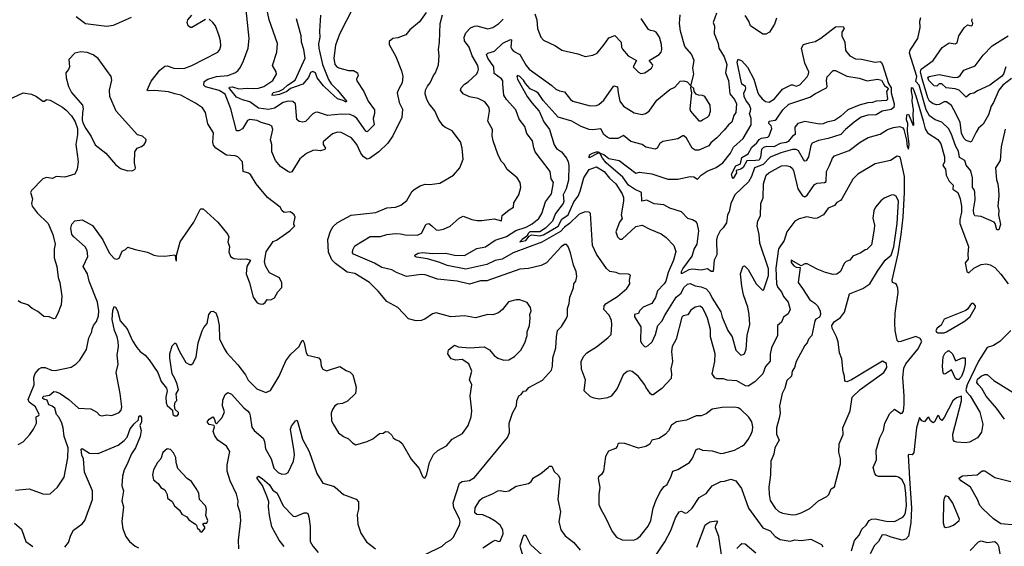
# Model space of a CAD drawing. Extents: x 1268547 to 1425625, y 515768 to 616754.
# Tile 391 of 507: x 1336078 to 1344063, y 598115 to 602387. Entities that reach past the tile are written whole.
import ezdxf

# ---------------------------------------------------------------- set-up
doc = ezdxf.new("R2010")
doc.units = 0

msp = doc.modelspace()

# ---------------------------------------------------------------- linework, layer by layer
at = {"layer": '0CON10XD'}
for points in [[(1339375, 602445.7), (1339319.4, 602370.6), (1339242.2, 602305), (1339210, 602265), (1339145, 602240.8), (1339105, 602233.3), (1339075, 602210), (1339073.3, 602185), (1339127.9, 602087.9), (1339175, 601972.5), (1339186.2, 601925), (1339180, 601875), (1339153.6, 601826.4), (1339140, 601795), (1339154.3, 601715), (1339182.4, 601662.4), (1339177.3, 601595), (1339103.1, 601445), (1339063.6, 601386.4), (1338990, 601315), (1338915, 601261.4), (1338895, 601254.3), (1338865, 601273.5), (1338843.2, 601305), (1338812.2, 601375), (1338767.9, 601427.9), (1338685, 601472.5), (1338655.9, 601474.1), (1338615, 601462.5), (1338538, 601395), (1338539.2, 601375), (1338556.7, 601345), (1338552.5, 601335), (1338516.9, 601323.1), (1338475, 601329.5), (1338455, 601325.6), (1338405, 601300.8), (1338350.6, 601259.4), (1338285, 601152.5), (1338271.2, 601148.8), (1338251.2, 601155), (1338192.5, 601195), (1338153.1, 601245), (1338122.8, 601315), (1338121.4, 601375), (1338112.5, 601412.5), (1338130, 601495), (1338122.1, 601522.1), (1338103.3, 601535), (1338035, 601553.6), (1338005, 601568.2), (1337945, 601578.1), (1337925, 601570), (1337885, 601502), (1337855, 601484.7), (1337836.5, 601486.5), (1337790.5, 601665), (1337745, 601783.9), (1337695, 601813.5), (1337585, 601842.6), (1337571.1, 601855), (1337573.6, 601886.4), (1337604.8, 601905.2), (1337674, 601926), (1337765.3, 601934.7), (1337824, 601956), (1337846.9, 601973.1), (1337868.9, 602001.1), (1337892.3, 602052.3), (1337930.8, 602155), (1337939.2, 602235), (1337905.5, 602545)], [(1338782.6, 602487.4), (1338671.3, 602268.7), (1338638.9, 602181.1), (1338624.7, 602075), (1338634.6, 602025), (1338652.7, 602002.7), (1338673, 601993), (1338745, 601974.6), (1338785, 601974.4), (1338817.8, 601955), (1338822.5, 601935), (1338810.5, 601905), (1338811.5, 601891.5), (1338870, 601805), (1338904.5, 601725), (1338954.6, 601654.6), (1338956.4, 601625), (1338944.7, 601585.3), (1338952.2, 601535), (1338895, 601478.1), (1338885, 601482.9), (1338813.9, 601583.9), (1338792.7, 601602.7), (1338758.5, 601618.5), (1338688.2, 601621.8), (1338575, 601609.7), (1338493.6, 601636.4), (1338475, 601634.5), (1338455, 601622.9), (1338395, 601562.5), (1338375, 601556.9), (1338345, 601561.4), (1338325, 601577.5), (1338313.8, 601703.8), (1338293, 601723), (1338255, 601725.4), (1338215, 601715.4), (1338145, 601670.3), (1338095, 601658.6), (1338015, 601668.9), (1337945, 601721.8), (1337885, 601736.2), (1337835, 601757.8), (1337782.5, 601825), (1337775.9, 601835), (1337779.5, 601840.5), (1337805, 601842.3), (1337855, 601826.7), (1337925, 601832.4), (1337972.1, 601827.9), (1338015, 601830.9), (1338056.7, 601845), (1338131.1, 601895), (1338161.1, 601945), (1338158.6, 601965), (1338127.1, 602015), (1338162.5, 602125), (1338168, 602195), (1338102.3, 602385), (1338081.1, 602475)], [(1336982, 602405), (1336835, 602340.9), (1336785, 602331.8), (1336612.4, 602352.4), (1336535, 602409.5)], [(1337585, 602390), (1337475, 602322.9), (1337462.5, 602322.5), (1337445, 602337.5), (1337436, 602365), (1337441.9, 602385), (1337474, 602425)], [(1338516.6, 602425), (1338508.8, 602295), (1338511.3, 602245), (1338501.2, 602191.2), (1338504.2, 602155), (1338532.4, 602025), (1338581.1, 601901.1), (1338605, 601865.5), (1338655, 601816.7), (1338727.5, 601725), (1338725, 601717.5), (1338702.5, 601732.5), (1338655, 601744.6), (1338595, 601799.2), (1338540.5, 601850.5), (1338490, 601915), (1338477.5, 601955), (1338455, 601968), (1338435, 601959.5), (1338421.2, 601918.8), (1338375, 601864.4), (1338275, 601828.8), (1338245, 601805.2), (1338185, 601780.9), (1338135, 601771), (1338123.3, 601775), (1338133.9, 601796.1), (1338182.1, 601807.9), (1338216, 601824), (1338249.5, 601855), (1338313, 601897), (1338393.2, 602075), (1338383.1, 602145), (1338362, 602205), (1338360.4, 602255), (1338322.8, 602395)], [(1342825, 598078.8), (1342848.9, 598161.1), (1342886.5, 598205), (1342906.9, 598255), (1342942.7, 598287.3), (1342966.1, 598323.9), (1342984.8, 598335.2), (1343015, 598338.9), (1343105, 598318.7), (1343172.7, 598317.3), (1343239.9, 598350.1), (1343253.9, 598366.1), (1343261.9, 598388.1), (1343268.8, 598445), (1343264.6, 598545), (1343255, 598608.6), (1343235, 598653.3), (1343205, 598674.4), (1343185, 598680.5), (1343041.5, 598681.5), (1343025, 598690), (1343013.1, 598705), (1342999.4, 598755), (1343025.6, 598815), (1343022.9, 598895), (1343029.2, 598910.8), (1343054.2, 598995), (1343084.2, 599055), (1343092.9, 599115), (1343135, 599193.3), (1343172, 599228), (1343225, 599192.5), (1343235, 599196), (1343245, 599211.2), (1343252.2, 599265), (1343251.8, 599335), (1343240, 599485), (1343248.9, 599561.1), (1343264.9, 599595.1), (1343361.7, 599715), (1343393.8, 599775), (1343381.9, 599801.9), (1343345, 599817.7), (1343225, 599775.9), (1343205, 599774.6), (1343193.3, 599785), (1343176.9, 599865), (1343174.4, 599925), (1343178.1, 600005), (1343201.5, 600175), (1343198.6, 600208.6), (1343188, 600238), (1343178, 600248), (1343155, 600253.8), (1343152.6, 600272.6), (1343201.3, 600488.7), (1343226.4, 600643.6), (1343242.5, 600785), (1343254.5, 600985), (1343252.3, 601115), (1343221.8, 601265), (1343215, 601275.6), (1343195, 601280), (1343140, 601245), (1343015, 601216.7), (1342874.2, 601135), (1342835, 601093.8), (1342745.4, 600934.6), (1342735, 600919.2), (1342705, 600904), (1342685, 600880.8), (1342635, 600858), (1342596.7, 600803.3), (1342545, 600776.2), (1342525, 600772.9), (1342460.9, 600789.1), (1342399.1, 600770.9), (1342365, 600752.5), (1342300.6, 600665), (1342276.7, 600595), (1342232.6, 600527.4), (1342209, 600371), (1342215.2, 600245), (1342225.7, 600215.7), (1342255, 600178.5), (1342271.4, 600141.4), (1342309.1, 600095), (1342325.8, 600035), (1342308.9, 600001.1), (1342272.7, 599975), (1342256.9, 599933.1), (1342224.4, 599905), (1342223.5, 599825), (1342175.6, 599725), (1342164.1, 599674.1), (1342165, 599617.5), (1342125.8, 599574.2), (1342105, 599514), (1342040, 599450), (1341985.5, 599414.5), (1341965, 599417.8), (1341895, 599457.8), (1341815, 599462.9), (1341785, 599473.3), (1341735, 599474.2), (1341715, 599481.2), (1341692.9, 599515), (1341714.5, 599615), (1341717.8, 599675), (1341679.4, 599815), (1341680.4, 599875), (1341656.1, 599965), (1341635, 600015.5), (1341615, 600050), (1341593, 600063), (1341555, 600054.4), (1341520.6, 600029.4), (1341496.1, 599993.9), (1341458.8, 599985), (1341448.8, 599975), (1341401.5, 599795), (1341369.4, 599735), (1341364.4, 599694.4), (1341370.8, 599615), (1341357.5, 599555), (1341364.3, 599515), (1341360, 599475), (1341285.8, 599394.2), (1341215, 599343.8), (1341205, 599343.3), (1341195, 599352.5), (1341156.7, 599405), (1341148.8, 599425), (1341093.8, 599495), (1341045, 599533.8), (1341025, 599538.8), (1341005, 599533.3), (1340971.2, 599505), (1340922.9, 599395), (1340875, 599332.5), (1340845, 599320), (1340778.3, 599308.3), (1340735.9, 599315.9), (1340706.4, 599326.4), (1340656.7, 599375), (1340667.5, 599465), (1340633.2, 599553.2), (1340630.8, 599615), (1340650.8, 599655), (1340678, 599685), (1340755, 599731.9), (1340847.5, 599805), (1340875, 599833.8), (1340880.9, 599915), (1340877.6, 599947.6), (1340859.8, 599989.8), (1340815.7, 600035), (1340817.1, 600065), (1340832.9, 600085), (1340925, 600141.9), (1341002, 600205), (1341026, 600245), (1341024, 600275), (1341032.5, 600315), (1341015, 600323.3), (1340940, 600325), (1340915, 600335.7), (1340865, 600344.3), (1340837.4, 600367.4), (1340754.7, 600484.7), (1340724.5, 600555), (1340706, 600815), (1340695, 600825.8), (1340665, 600829.2), (1340615, 600808.9), (1340536.9, 600733.1), (1340495, 600704.2), (1340465, 600668.6), (1340312.2, 600582.2), (1340079.4, 600495), (1339990.8, 600445), (1339935, 600433.6), (1339865, 600401.9), (1339695, 600362.2), (1339545, 600392.6), (1339485, 600417.8), (1339386.3, 600446.3), (1339295, 600461.4), (1339285.6, 600465), (1339282.4, 600477.6), (1339308.2, 600491.8), (1339345, 600498.4), (1339425, 600491.2), (1339535, 600491.8), (1339605, 600476.4), (1339685, 600472.8), (1339785, 600530), (1339855.9, 600544.1), (1339935, 600597.6), (1340025, 600628.6), (1340102.7, 600677.3), (1340185, 600703.1), (1340235, 600730.4), (1340288.9, 600775), (1340313.6, 600815), (1340341.3, 600908.7), (1340390.8, 600975), (1340405.7, 601065), (1340388.1, 601095), (1340379.4, 601155), (1340259.2, 601315), (1340246.4, 601346.4), (1340235.6, 601405.6), (1340190, 601465), (1340175, 601520), (1340129.1, 601579.1), (1340102.3, 601655), (1340025, 601740.8), (1340004.8, 601775), (1339996.7, 601863.3), (1339995, 601890), (1339985, 601908.1), (1339925, 601950.8), (1339922.1, 602005), (1339874.8, 602075), (1339864.5, 602105), (1339874.1, 602115.9), (1339927.3, 602132.8), (1339995, 602198), (1340057.3, 602227.3), (1340066, 602225), (1340061.9, 602165), (1340067.9, 602147.9), (1340081.3, 602131.3), (1340134.2, 602104.2), (1340185, 602014.4), (1340208.9, 601985), (1340393.4, 601853.4), (1340425, 601823.1), (1340455, 601808.9), (1340495, 601801.1), (1340545, 601740.8), (1340565, 601726.9), (1340705, 601689.2), (1340755, 601690.8), (1340775, 601699.2), (1340814.3, 601735), (1340895, 601851.2), (1340925, 601843.8), (1340930.9, 601795), (1340945.5, 601725), (1340975, 601684.4), (1341060.2, 601630.2), (1341125, 601618.5), (1341153.8, 601625), (1341183.8, 601645), (1341245.7, 601735), (1341349.4, 601820.6), (1341390.3, 601839.7), (1341435, 601887.5), (1341465, 601890), (1341491.7, 601881.7), (1341520, 601850), (1341544, 601945), (1341537.5, 601995), (1341548.6, 602055), (1341526.6, 602106.6), (1341470.9, 602170.9), (1341435.7, 602295), (1341428.4, 602355), (1341433.2, 602426.8)], [(1339379.5, 601740.5), (1339366.7, 601785), (1339369.1, 601815), (1339385, 601848.6), (1339406.7, 601875), (1339434.3, 601935), (1339450.8, 601955), (1339475, 602020), (1339478.6, 602095), (1339473.3, 602145), (1339482.9, 602205), (1339489.2, 602355), (1339507.7, 602427.7)], [(1341729.5, 602440.5), (1341701.4, 602365), (1341713.8, 602333.8), (1341710, 602275), (1341742.5, 602195), (1341748, 602155), (1341790.9, 602085), (1341812.9, 602025), (1341802.2, 601955), (1341825.7, 601895), (1341836.1, 601786.1), (1341875, 601740), (1341892.1, 601705), (1341886.7, 601635), (1341870.2, 601609.8), (1341853.1, 601555), (1341825, 601534.5), (1341790.1, 601489.9), (1341732, 601428), (1341682.9, 601387.1), (1341666.2, 601363.8), (1341585, 601328.6), (1341555, 601329.4), (1341532.9, 601345), (1341485, 601426.2), (1341465, 601444.2), (1341456, 601444), (1341415, 601420), (1341295, 601398.1), (1341268.2, 601381.8), (1341246.4, 601343.6), (1341232.3, 601337.7), (1341155, 601353.1), (1341125, 601374.4), (1341035, 601400), (1340975, 601447.1), (1340927.9, 601422.1), (1340865, 601424.4), (1340841.2, 601435), (1340816.2, 601455), (1340791.2, 601501.2), (1340725, 601493.8), (1340695, 601497.1), (1340632, 601522), (1340555, 601563.8), (1340445, 601597.3), (1340322.6, 601732.6), (1340285, 601788.2), (1340265, 601804.6), (1340217.4, 601827.4), (1340180.1, 601870.1), (1340165, 601897.1), (1340135, 601926), (1340115, 601935.7), (1340110.9, 601925), (1340115.4, 601905), (1340192.8, 601765), (1340231.4, 601711.4), (1340292.1, 601645), (1340327.4, 601557.4), (1340374.3, 601495), (1340411.1, 601371.1), (1340431.7, 601341.7), (1340471.8, 601315), (1340512.4, 601265), (1340526.3, 601235), (1340531.1, 601205), (1340528.4, 601085), (1340509, 601015), (1340485.2, 600965), (1340492.1, 600915), (1340485.4, 600895), (1340421.9, 600815), (1340397.7, 600752.3), (1340343.2, 600695), (1340295, 600666.5), (1340215.5, 600665), (1340203.2, 600655), (1340190, 600630), (1340152.1, 600605), (1340133.8, 600585), (1340183.5, 600595), (1340210.2, 600629.8), (1340229.4, 600640.6), (1340295, 600634.6), (1340325, 600641.8), (1340445, 600711.3), (1340475, 600768.4), (1340526.5, 600805), (1340570.8, 600909.2), (1340607.2, 600955), (1340624.6, 600995.4), (1340654, 601105), (1340695, 601172), (1340755, 601192.1), (1340818.2, 601155), (1340861.2, 601101.2), (1340912.1, 601055), (1340963.6, 600975), (1340973.6, 600945), (1340975.5, 600915), (1340955.5, 600805), (1340962.9, 600775), (1340942.9, 600745), (1340913.6, 600665), (1340926, 600625), (1340945, 600606), (1340965, 600606), (1341075, 600710), (1341125, 600720.8), (1341186.9, 600686.9), (1341279.6, 600649.6), (1341321.3, 600621.3), (1341382.9, 600555), (1341397.8, 600507.8), (1341380.4, 600435), (1341335.6, 600335.6), (1341317.3, 600265), (1341305, 600244.6), (1341251.3, 600188.7), (1341235, 600132), (1341205, 600085.8), (1341134.8, 600055.2), (1341104.6, 600025.4), (1341095, 600003.1), (1341063.3, 599995), (1341065, 599977.5), (1341114, 599895), (1341112.5, 599782.5), (1341121.9, 599761.9), (1341145, 599736.2), (1341155, 599734), (1341175, 599743.1), (1341206.7, 599773.3), (1341235, 599833.1), (1341253.7, 599905), (1341287.8, 599945), (1341306.1, 599985), (1341401.2, 600135), (1341441.5, 600168.5), (1341465, 600213.5), (1341495, 600241.8), (1341515, 600246.1), (1341555, 600228.5), (1341605, 600218.8), (1341645, 600203.1), (1341673.3, 600175), (1341695, 600129.2), (1341765, 600016.2), (1341774.4, 599975), (1341821.5, 599865), (1341854.7, 599814.7), (1341885, 599707.1), (1341925, 599666.7), (1341945, 599670), (1341955, 599677.5), (1341969.6, 599715), (1341976.9, 599825), (1341998.2, 599915), (1341994.6, 599995), (1341983.1, 600055), (1341946.6, 600155), (1341933.2, 600225), (1341924.5, 600324.5), (1341938.6, 600375), (1341945, 600388.8), (1341955, 600390), (1341985, 600361.8), (1342051.6, 600245), (1342105, 600190), (1342113, 600197), (1342151.1, 600311.1), (1342149.8, 600365), (1342081, 600575), (1342075.6, 600645.6), (1342057.9, 600715), (1342065.4, 600755), (1342084.4, 600795), (1342088.1, 600895), (1342107, 600943), (1342110, 601055), (1342132.7, 601125), (1342154.3, 601145), (1342255, 601200.5), (1342295, 601204.1), (1342325.7, 601195.7), (1342343.2, 601183.2), (1342353.9, 601165), (1342389.5, 601015), (1342425, 600958.6), (1342445, 600950), (1342465, 600962.5), (1342525, 601051.2), (1342545, 601059.6), (1342605, 601066.5), (1342618.6, 601075), (1342621.5, 601155), (1342644.4, 601205), (1342668.9, 601265), (1342685, 601282.5), (1342805, 601326), (1342895.3, 601394.7), (1342957.8, 601432.2), (1343055, 601457.1), (1343115, 601497.3), (1343165, 601513.8), (1343215, 601521.5), (1343240.7, 601510.7), (1343249.4, 601495), (1343269.2, 601409.2), (1343275, 601357.5), (1343285, 601337.5), (1343291.2, 601375), (1343276.7, 601485), (1343280, 601545), (1343270, 601575), (1343272.5, 601615), (1343285, 601620), (1343325, 601530), (1343330, 601535), (1343323.3, 601615), (1343326.2, 601655), (1343316.2, 601725), (1343318.8, 601765), (1343311.2, 601805), (1343310, 601835), (1343315, 601838), (1343325, 601826.7), (1343345, 601770), (1343405.4, 601565.4), (1343422.3, 601502.2), (1343439.7, 601469.7), (1343525, 601416.4), (1343549, 601379), (1343578.1, 601275), (1343578.8, 601235), (1343565.4, 601205), (1343586.4, 601175), (1343592.7, 601125), (1343616.4, 601076.4), (1343646.9, 601045), (1343645, 601012), (1343685.2, 600985.2), (1343704, 600935), (1343715.3, 600875), (1343715.9, 600825.9), (1343701.2, 600765), (1343703.1, 600735), (1343773, 600547), (1343766.7, 600485), (1343770.6, 600445), (1343744.7, 600415), (1343758.6, 600345), (1343776, 600334), (1343815, 600371.4), (1343875, 600401.1), (1343915.6, 600405.6), (1343947.6, 600397.6), (1343985, 600375.8), (1344033.9, 600323.9), (1344095, 600244)], [(1340254.4, 602435.6), (1340271.2, 602385), (1340276.9, 602315), (1340304.2, 602245), (1340325, 602220), (1340423.3, 602175), (1340475, 602140), (1340605, 602110), (1340665, 602088), (1340725, 602098.8), (1340760, 602115), (1340819.2, 602185), (1340855, 602241.2), (1340905, 602260), (1340955, 602206), (1340957.5, 602165), (1340966.9, 602146.9), (1341013.8, 602095), (1341080, 602055), (1341052.9, 602005), (1341095, 601961.2), (1341115, 601950.8), (1341146.7, 601955), (1341201.2, 601995), (1341213.8, 602015), (1341211.2, 602025), (1341182.5, 602055), (1341264, 602105), (1341281.2, 602125), (1341286, 602145), (1341282, 602185), (1341265.6, 602245), (1341240, 602285), (1341223.6, 602293.6), (1341195, 602298.2), (1341178.7, 602308.7), (1341117.2, 602397.2)], [(1342215, 602398.8), (1342198, 602352), (1342157.5, 602285), (1342129.3, 602270.7), (1342105, 602270), (1342005, 602337.5), (1341991.2, 602375), (1341960.9, 602420.9)], [(1344070.4, 601499.6), (1344037.8, 601355), (1344030, 601245), (1343990.6, 601185), (1343998.8, 601088.8), (1344010.5, 601055), (1344015, 601010), (1344018.9, 600958.9), (1344010, 600875), (1344018, 600838), (1344015.7, 600804.3), (1344031.9, 600725), (1344018.3, 600681.7), (1344001.1, 600681.1), (1343989.8, 600735), (1343980.5, 600745), (1343875, 600790), (1343825, 600797.1), (1343815, 600811.2), (1343812.5, 600845), (1343825.7, 600925), (1343825.2, 600985.2), (1343821.3, 601005), (1343804.7, 601025), (1343804.2, 601105), (1343790.5, 601160.5), (1343755, 601208), (1343742.5, 601245), (1343699.4, 601269.4), (1343690.8, 601320.7), (1343668.6, 601358.6), (1343633.2, 601463.2), (1343609.6, 601505), (1343555, 601556.9), (1343501.4, 601575), (1343455, 601605.9), (1343430.3, 601655), (1343373.5, 601855), (1343346.4, 601885), (1343352.7, 601925), (1343294, 602116), (1343298.8, 602141.2), (1343362.2, 602235), (1343380, 602325), (1343378.9, 602375), (1343387.1, 602405)], [(1344121, 601909), (1344050.8, 601855), (1344018, 601815), (1343975.5, 601715), (1343955.5, 601685), (1343934.7, 601615.3), (1343890.4, 601539.6), (1343855, 601507.5), (1343834.3, 601475), (1343795, 601392.5), (1343755, 601406.2), (1343733.9, 601425), (1343717, 601467), (1343704.8, 601554.8), (1343652.3, 601655), (1343635, 601691.4), (1343595, 601721.5), (1343575, 601721.8), (1343535, 601699.3), (1343515, 601695.8), (1343485, 601703.2), (1343455, 601727.4), (1343442.4, 601752.4), (1343396.4, 601906.4), (1343384, 601965), (1343387.6, 601985), (1343484.7, 602055.3), (1343558.3, 602161.7), (1343615, 602199.4), (1343665, 602191.9), (1343679.5, 602200.5), (1343694.7, 602255.3), (1343738.6, 602321.4), (1343765, 602345.8), (1343795, 602336.7), (1343805, 602342.5), (1343808.2, 602358.2), (1343799.2, 602375), (1343802.9, 602395)], [(1336065, 598940), (1336105, 598962), (1336159.4, 599020.6), (1336189.2, 599065), (1336213.8, 599115), (1336212.5, 599165), (1336232.5, 599175), (1336235.9, 599184.1), (1336205.6, 599245), (1336154.8, 599284.8), (1336145.9, 599305), (1336196.2, 599425), (1336191.5, 599485), (1336204, 599516), (1336236.5, 599553.5), (1336255, 599565.8), (1336285, 599565.6), (1336335, 599544.5), (1336365, 599542.2), (1336495, 599569.4), (1336535.4, 599594.6), (1336564.3, 599625), (1336619.1, 599710.9), (1336638.6, 599805), (1336663.3, 599855), (1336665, 599877.5), (1336676, 599905), (1336700.7, 599939.3), (1336717.5, 599985), (1336719.3, 600025), (1336708.3, 600095), (1336640.9, 600265), (1336626.6, 600326.6), (1336593.3, 600385), (1336630.9, 600465), (1336624.1, 600515), (1336608, 600545), (1336516, 600625), (1336500.8, 600645), (1336491.5, 600695), (1336500.7, 600729.3), (1336525, 600754), (1336584.1, 600764.1), (1336667.4, 600717.4), (1336751.1, 600601.1), (1336804.5, 600494.5), (1336845, 600450), (1336865, 600443.3), (1336885, 600452.5), (1336910, 600510), (1336936.1, 600523.9), (1336955, 600542.5), (1337013.6, 600523.6), (1337115, 600501.2), (1337165, 600478), (1337195, 600472), (1337255, 600470), (1337335, 600480), (1337340, 600475), (1337343, 600433), (1337348.3, 600431.7), (1337350, 600475), (1337380, 600585), (1337489.2, 600745), (1337541.7, 600848.3), (1337546.7, 600853.3), (1337565, 600852), (1337684, 600745), (1337766.7, 600645), (1337773.3, 600625), (1337766.2, 600585), (1337778.8, 600545), (1337774.3, 600505), (1337787.5, 600465), (1337815, 600450.8), (1337865, 600444.3), (1337915.9, 600445.9), (1337950, 600435), (1337918.9, 600385), (1337913.3, 600325), (1337942.3, 600252.3), (1337972.2, 600135), (1338005, 600091.4), (1338025, 600080.6), (1338049.3, 600079.3), (1338068.3, 600091.7), (1338085, 600117.5), (1338115, 600113.3), (1338145, 600130), (1338171.7, 600178.3), (1338203.3, 600215), (1338203, 600253), (1338185, 600292.5), (1338104.1, 600334.1), (1338070.5, 600390.5), (1338063.3, 600425), (1338076.7, 600505), (1338133.3, 600586.7), (1338160.7, 600599.3), (1338267.5, 600675), (1338310, 600715), (1338300, 600725), (1338300, 600735), (1338313.3, 600785), (1338303.3, 600805), (1338275, 600828), (1338221.7, 600821.7), (1338205.9, 600835.9), (1338189.2, 600865), (1338088.1, 600945), (1337995.8, 601055), (1337950.8, 601130.8), (1337933.3, 601143.3), (1337890, 601155), (1337883.9, 601233.9), (1337847.5, 601275), (1337825, 601283.8), (1337755, 601287.5), (1337668.8, 601345), (1337650, 601370), (1337644.1, 601394.1), (1337648.8, 601468.8), (1337603, 601543), (1337583.8, 601633.8), (1337561.3, 601671.3), (1337505, 601710.8), (1337385, 601774.7), (1337334.8, 601784.8), (1337285, 601803.1), (1337175, 601812), (1337119.1, 601809.1), (1337110.6, 601815), (1337145, 601889.4), (1337215, 601977.2), (1337255, 602011.3), (1337275, 602013.8), (1337327.5, 601995), (1337365, 601990), (1337416.7, 601995), (1337475, 602016.7), (1337685, 602124.3), (1337700.6, 602145), (1337708.1, 602175), (1337705.4, 602215.4), (1337694.4, 602255), (1337666.7, 602336.7), (1337645.4, 602365.4), (1337615, 602391.4)], [(1339365, 598048), (1339505, 598115.6), (1339536, 598145), (1339573.9, 598166.1), (1339592.7, 598187.3), (1339644.6, 598285), (1339649.3, 598315), (1339645, 598338.6), (1339598.2, 598428.2), (1339592.6, 598467.4), (1339645, 598628.1), (1339665, 598641.2), (1339725, 598648.9), (1339765, 598672.5), (1340035, 598997.5), (1340050.7, 599039.3), (1340046.2, 599115), (1340074, 599195), (1340108, 599255), (1340110, 599295), (1340126.7, 599335), (1340145, 599346.7), (1340165, 599373.3), (1340185, 599376.7), (1340207.9, 599402.1), (1340318.3, 599461.7), (1340391.9, 599545), (1340399.4, 599575), (1340400.5, 599645), (1340425.6, 599725), (1340430, 599815), (1340440, 599865), (1340471.2, 599898.8), (1340510, 599960), (1340519.2, 599985), (1340519.4, 600045), (1340533.3, 600085), (1340538.9, 600135), (1340568.2, 600211.8), (1340570.8, 600245), (1340588, 600265), (1340595.8, 600305), (1340590, 600345), (1340568.9, 600395), (1340545.6, 600495), (1340525, 600546.2), (1340512.4, 600562.4), (1340495, 600563.3), (1340468.9, 600545), (1340349.2, 600415), (1340306.3, 600393.7), (1340205, 600368.5), (1340132.7, 600362.7), (1339865, 600267.9), (1339815, 600267.5), (1339725, 600242.7), (1339625, 600266.7), (1339465, 600282.9), (1339365, 600317.8), (1339335, 600319.4), (1339215, 600304.4), (1339135, 600335.5), (1339095, 600357.9), (1339015, 600375.9), (1338955, 600410.9), (1338785, 600484.6), (1338776.7, 600495), (1338778.7, 600521.3), (1338795, 600553.8), (1338921.2, 600628.8), (1339005, 600628.2), (1339055.4, 600644.6), (1339125, 600652.1), (1339165, 600650.8), (1339205, 600641.3), (1339305, 600638.2), (1339335.3, 600654.7), (1339375, 600727.1), (1339395, 600732.9), (1339420, 600715), (1339455, 600683.1), (1339475, 600680.6), (1339515, 600688.6), (1339567.9, 600712.1), (1339642.6, 600777.4), (1339675, 600792.5), (1339745, 600765.8), (1339788.3, 600758.3), (1339825, 600758), (1339925, 600772.5), (1339985, 600756.2), (1339990.7, 600799.3), (1340046.7, 600845), (1340083.8, 600865), (1340085, 600902.5), (1340125.8, 600965), (1340142.5, 601025), (1340138, 601065), (1340113.3, 601105), (1340031.7, 601171.7), (1340005.6, 601215.6), (1339985.9, 601235.9), (1339959.1, 601289.1), (1339917.5, 601405), (1339910, 601445), (1339912.2, 601495), (1339874.5, 601565), (1339888.6, 601645), (1339884.2, 601675), (1339849.6, 601719.6), (1339796.6, 601746.6), (1339725, 601762.5), (1339674.6, 601784.6), (1339652.5, 601815), (1339657.5, 601835), (1339684.4, 601865), (1339715, 601883.5), (1339781.9, 601945), (1339794.4, 601965), (1339798.1, 601985), (1339793.3, 602015), (1339748.7, 602095), (1339723.8, 602165), (1339685.4, 602215), (1339682.7, 602245), (1339695, 602281.9), (1339735, 602321.5), (1339765, 602335.5), (1339786.6, 602336.6), (1339875, 602312.2), (1339915, 602323.6), (1339962.8, 602357.2), (1339997.9, 602392.1)], [(1341445, 600324.3), (1341444.5, 600344.5), (1341454.7, 600365), (1341532, 600468), (1341546.7, 600525), (1341572.5, 600565), (1341584.7, 600675), (1341576, 600725), (1341566.7, 600745), (1341535, 600764.3), (1341495.4, 600775.4), (1341445, 600828.2), (1341349.2, 600859.2), (1341302.5, 600885), (1341224.2, 600894.2), (1341165, 600924.3), (1341122.5, 600915), (1341121.8, 600985), (1341063.2, 601013.2), (1341016.2, 601045), (1340969.4, 601109.4), (1340834.8, 601225), (1340803.5, 601265), (1340783.3, 601303.3), (1340765, 601300.5), (1340695, 601267.5), (1340699.8, 601290.2), (1340724.3, 601304.3), (1340755, 601315.9), (1340770, 601315), (1340790.9, 601300.9), (1340815, 601294.2), (1340855, 601261.6), (1340940, 601245), (1341075, 601141.8), (1341105, 601150), (1341205, 601135.3), (1341335, 601092.5), (1341415, 601094.7), (1341515.4, 601115.4), (1341545, 601111.2), (1341575, 601094.3), (1341605.6, 601125), (1341652.8, 601157.2), (1341725, 601187.1), (1341780, 601225), (1341843.2, 601305), (1341866.3, 601353.7), (1341946.5, 601423.5), (1342011, 601535), (1342009.2, 601585), (1341997.2, 601625), (1342003.3, 601645), (1342006.2, 601665), (1341997.2, 601695), (1341965.6, 601735), (1341953, 601765), (1341950.7, 601795), (1341965, 601819.2), (1341966.6, 601835), (1341964.6, 601845), (1341935, 601864.6), (1341931, 601875), (1341896.7, 602043.3), (1341904.1, 602065.9), (1341935, 602052.2), (1341981, 602001), (1342030.8, 601905), (1342063.8, 601795), (1342075, 601776.2), (1342099.2, 601745), (1342125, 601723.9), (1342155, 601719.2), (1342198.1, 601745), (1342265, 601822.3), (1342335, 601857.8), (1342348.5, 601858.5), (1342375, 601847.5), (1342405, 601859.2), (1342465.2, 601924.8), (1342475.8, 601945), (1342477.4, 601965), (1342444.5, 602035), (1342416.9, 602155), (1342433.8, 602186.2), (1342479.7, 602199.7), (1342529.3, 602210.7), (1342575, 602237.3), (1342695, 602330.5), (1342755, 602332.5), (1342764, 602315), (1342744.6, 602285.4), (1342744, 602255), (1342770, 602205), (1342775, 602138), (1342809.5, 602095), (1342855, 602070), (1342905, 602068.2), (1343015, 602043.8), (1343055, 602046.7), (1343065, 602041.5), (1343075, 602024.4), (1343125, 601870.8), (1343144.5, 601835), (1343146.6, 601795), (1343169.2, 601705), (1343167.5, 601675), (1343145, 601659.8), (1343072.9, 601645), (1343025, 601615.9), (1342955, 601613.1), (1342903.4, 601596.6), (1342845, 601556.9), (1342775, 601496.5), (1342736.2, 601455), (1342635, 601422), (1342555, 601406.5), (1342505, 601385.8), (1342495, 601366.7), (1342474.6, 601275), (1342455, 601241.1), (1342445, 601239.4), (1342435, 601252.2), (1342395, 601324.5), (1342375, 601334.6), (1342345, 601334.6), (1342251.8, 601308.2), (1342165, 601273.1), (1342107.4, 601212.6), (1342036, 601185), (1342012, 601115), (1341987.7, 601072.3), (1341878.5, 600965), (1341845.5, 600895), (1341830.6, 600829.4), (1341817.1, 600805), (1341809.6, 600740.4), (1341782.4, 600697.6), (1341759.2, 600675), (1341733.8, 600626.2), (1341728.6, 600601.4), (1341731.5, 600478.5), (1341711.1, 600435), (1341702.5, 600345), (1341685, 600344), (1341655.8, 600365.8), (1341605, 600354.4), (1341535, 600364.3), (1341505, 600358.1), (1341445, 600324.3)], [(1344074.1, 602005.9), (1344055.5, 601945), (1344039.4, 601925), (1343945, 601857), (1343845, 601810), (1343815, 601790), (1343785, 601784.4), (1343755, 601757.7), (1343696.1, 601816.1), (1343665, 601826.4), (1343590.8, 601835), (1343555, 601868), (1343535, 601867.5), (1343515, 601848.5), (1343495, 601850.9), (1343449.6, 601895), (1343442.4, 601917.6), (1343453.7, 601926.3), (1343535, 601943.2), (1343655, 601917.5), (1343685, 601920.6), (1343705, 601934.2), (1343735, 601976.7), (1343827.1, 602012.9), (1343891.9, 602098.1), (1343964.7, 602175.3), (1344095, 602255.4)], [(1336955, 601160), (1336995, 601162.9), (1337013.3, 601175), (1337016.2, 601185), (1337008.8, 601225), (1337012.5, 601315), (1337030, 601345), (1337065, 601357.5), (1337086.7, 601375), (1337100, 601395), (1337102.5, 601415), (1337075, 601442.5), (1337033.6, 601453.6), (1336861.1, 601645), (1336808.6, 601765), (1336807.1, 601815), (1336825.9, 601895.9), (1336820.8, 601925), (1336713.1, 602073.1), (1336673.3, 602103.3), (1336625, 602120.8), (1336575, 602127.5), (1336525, 602116.7), (1336477.5, 602065), (1336481.2, 602005), (1336475, 601982.5), (1336451.2, 601955), (1336453.5, 601915), (1336474, 601844), (1336497.6, 601797.6), (1336588.1, 601695), (1336592.9, 601665), (1336586.9, 601635), (1336584.2, 601575), (1336589.1, 601549.1), (1336613.1, 601503.1), (1336658.5, 601438.5), (1336691.2, 601371.2), (1336775.6, 601305.6), (1336855, 601213.3), (1336895, 601180), (1336955, 601160)], [(1341865, 601100), (1341855, 601112.5), (1341850.5, 601135), (1341885, 601202.7), (1341923.1, 601216.9), (1341935, 601269.2), (1341985, 601299.1), (1342015, 601354), (1342055, 601388.8), (1342075, 601415.3), (1342095, 601426.8), (1342145.7, 601434.3), (1342156.5, 601445), (1342178, 601505), (1342172.3, 601525), (1342154.5, 601545), (1342155, 601563.8), (1342205, 601572.5), (1342215, 601580), (1342266.7, 601655), (1342315, 601702.5), (1342485, 601758.2), (1342530.6, 601789.4), (1342622.2, 601835), (1342626.9, 601845), (1342621.5, 601895), (1342626.3, 601923.7), (1342673.8, 601975), (1342695, 601975.8), (1342785, 601928.8), (1342885, 601911.9), (1342949.9, 601890.1), (1343035, 601905.5), (1343067.8, 601897.8), (1343092.3, 601852.3), (1343117.3, 601835), (1343120.1, 601825), (1343106.8, 601805), (1343116.6, 601745), (1343109.6, 601730.4), (1343023.1, 601726.9), (1342995, 601714.8), (1342955, 601711.7), (1342885, 601694.8), (1342795, 601656.9), (1342735, 601601.8), (1342685, 601570.3), (1342625, 601555.3), (1342595, 601541.3), (1342565, 601539.7), (1342445, 601562.1), (1342389.6, 601545), (1342363.6, 601515), (1342367.7, 601455), (1342345, 601442.9), (1342310.5, 601399.5), (1342295, 601390.9), (1342245, 601383.8), (1342195, 601355.8), (1342135, 601357.4), (1342109, 601351), (1342093.5, 601335), (1342085, 601271.2), (1342075, 601248.1), (1342045, 601243.7), (1341975, 601242.9), (1341945, 601186.9), (1341925, 601173.3), (1341888, 601165), (1341891.9, 601145), (1341865, 601100)], [(1341605, 601567.5), (1341615, 601574.2), (1341655, 601596), (1341669.3, 601610.7), (1341681.4, 601645), (1341676.9, 601695), (1341635, 601763.8), (1341615, 601773.3), (1341583.6, 601773.6), (1341565, 601782.5), (1341547.5, 601805), (1341545, 601830), (1341520, 601850), (1341517.5, 601835), (1341527.5, 601795), (1341512.9, 601665), (1341516.7, 601645), (1341585, 601567.5), (1341605, 601567.5)], [(1335949.7, 601720.3), (1336106.1, 601793.9), (1336175, 601784.2), (1336215, 601764), (1336265, 601726.2), (1336280, 601725), (1336295, 601740), (1336325, 601734.2), (1336425, 601676.9), (1336455, 601654.3), (1336497.8, 601607.8), (1336529.1, 601559.1), (1336546.9, 601505), (1336546.5, 601455), (1336533.3, 601375), (1336546.9, 601276.9), (1336551.4, 601235), (1336544.3, 601175), (1336525, 601134), (1336445, 601109.2), (1336375, 601113.8), (1336345, 601100), (1336296.4, 601106.4), (1336265, 601096.2), (1336175, 601002.5), (1336166.7, 600985), (1336181.2, 600935), (1336174, 600895), (1336180, 600875), (1336219.3, 600819.3), (1336309.1, 600735), (1336345.5, 600645), (1336365.5, 600565), (1336357.5, 600525), (1336356.7, 600455), (1336379.4, 600385), (1336390.5, 600295), (1336403.1, 600255), (1336420.8, 600145), (1336414.3, 600075), (1336385, 599997.5), (1336365, 599963.3), (1336355, 599960), (1336316.1, 599976.1), (1336275, 599980), (1336225, 600020), (1336180, 600045), (1336143.6, 600073.6), (1336085, 600092.5), (1336065, 600107.5)], [(1336045, 598569.4), (1336155, 598580.9), (1336265, 598541.8), (1336295, 598536.7), (1336325, 598540.8), (1336385.5, 598594.5), (1336437.5, 598675), (1336467.6, 598832.4), (1336471, 598915), (1336439.2, 599005), (1336431, 599075), (1336419.8, 599115), (1336398.5, 599158.5), (1336376.8, 599185), (1336362.5, 599235), (1336342.5, 599252.5), (1336315, 599263.8), (1336301.4, 599301.4), (1336275, 599309.2), (1336266.2, 599315), (1336264.4, 599325), (1336275, 599332), (1336320.3, 599339.7), (1336355, 599370), (1336375, 599369.2), (1336405, 599355.8), (1336476, 599305), (1336555, 599235.8), (1336655, 599230), (1336703.6, 599203.6), (1336725, 599180), (1336743, 599173), (1336785, 599181.2), (1336825, 599176.2), (1336885, 599201.4), (1336900.7, 599219.3), (1336905.5, 599245), (1336893.3, 599355), (1336860, 599525), (1336876.8, 599593.2), (1336867.7, 599665), (1336879.5, 599735), (1336877.1, 599777.1), (1336869.6, 599815), (1336846.2, 599866.2), (1336827.9, 599955), (1336832.8, 600027.2), (1336845, 600061.2), (1336855, 600055.8), (1336871.6, 600025), (1336893.1, 599945), (1336949.8, 599879.7), (1336993, 599783), (1337027.1, 599727.1), (1337055, 599695.5), (1337095.7, 599665.7), (1337127.7, 599627.7), (1337198.1, 599525), (1337225, 599452.5), (1337267.7, 599397.7), (1337273.3, 599375), (1337264.3, 599325.7), (1337265, 599280), (1337275, 599257.5), (1337318.3, 599218.3), (1337320, 599185), (1337335, 599172.5), (1337355, 599172.5), (1337366.4, 599186.4), (1337365, 599200), (1337340, 599225), (1337332.5, 599255), (1337340, 599285), (1337351.7, 599298.3), (1337347.1, 599352.9), (1337365.4, 599385), (1337355, 599431.2), (1337336.5, 599475), (1337314.1, 599514.1), (1337295, 599640), (1337296.2, 599675), (1337315, 599740.8), (1337335, 599763.3), (1337345, 599763.3), (1337373.3, 599695), (1337426, 599605), (1337455, 599588.8), (1337470, 599590), (1337485, 599600), (1337507.9, 599652.1), (1337525.4, 599764.6), (1337557.7, 599862.3), (1337570.3, 599889.7), (1337597, 599923), (1337612.9, 599995), (1337631.2, 600018.8), (1337645, 600021.2), (1337668.9, 600008.9), (1337682.5, 599975), (1337695.7, 599905.7), (1337697.3, 599797.3), (1337732.9, 599725), (1337757.5, 599685), (1337847.4, 599587.4), (1337908.1, 599505), (1337931.5, 599461.5), (1338001.1, 599391.1), (1338075, 599362.5), (1338112.1, 599377.9), (1338181.4, 599495), (1338235, 599619.2), (1338277, 599673), (1338344, 599735), (1338365, 599782.5), (1338375, 599786.2), (1338385.8, 599765), (1338400.8, 599685), (1338411.2, 599665), (1338503.8, 599643.8), (1338516.2, 599625), (1338523.3, 599575), (1338535, 599552.5), (1338565, 599537.5), (1338675, 599573.3), (1338725, 599540), (1338758.8, 599528.8), (1338778.8, 599505), (1338806, 599405), (1338802, 599355), (1338737.1, 599292.9), (1338695, 599273.8), (1338655, 599268.8), (1338634.4, 599255.6), (1338614.1, 599225.9), (1338603.8, 599195), (1338606.2, 599135), (1338618.8, 599105), (1338663.8, 599035), (1338704.3, 599004.3), (1338745, 598986.2), (1338776.7, 598955), (1338805, 598938.8), (1338895.6, 598964.4), (1338942.1, 598987.9), (1338995, 599028.8), (1339025, 599032.5), (1339045, 599046.7), (1339065, 599042.5), (1339095, 599017.5), (1339107.5, 598995), (1339125, 598981.2), (1339158.3, 598968.3), (1339178.8, 598948.8), (1339252.9, 598822.9), (1339317.5, 598745), (1339345, 598680), (1339355, 598670), (1339365, 598670), (1339378.8, 598701.2), (1339402.5, 598795), (1339435, 598858.8), (1339467.7, 598892.3), (1339538.8, 598931.2), (1339585, 598983.3), (1339669.5, 599030.5), (1339713.8, 599095), (1339739.2, 599165), (1339745.6, 599214.4), (1339731.2, 599335), (1339744.1, 599424.1), (1339726, 599465), (1339744.2, 599535), (1339720.8, 599595), (1339665, 599631.2), (1339615, 599623.8), (1339576.4, 599636.4), (1339550, 599675), (1339555, 599707.5), (1339605, 599747.5), (1339635, 599732), (1339725, 599724.2), (1339845, 599732.5), (1339887.9, 599707.9), (1339925, 599663.3), (1339955, 599640), (1340004.2, 599624.2), (1340045, 599628), (1340090.8, 599655), (1340140.8, 599705), (1340175.8, 599765), (1340192.9, 599825), (1340194.6, 599855.4), (1340212.2, 599905), (1340218.1, 599965), (1340214.2, 599995), (1340226, 600025), (1340221.7, 600051.7), (1340194.1, 600094.1), (1340134.2, 600114.2), (1340105, 600113.1), (1340042.4, 600097.6), (1339993.6, 600036.4), (1339960.7, 600009.3), (1339915, 599991.4), (1339875, 599995.8), (1339835, 599984.2), (1339775, 599969.4), (1339685, 599983.8), (1339575, 599976.2), (1339455, 600008.8), (1339425, 600000), (1339362.7, 599957.3), (1339335, 599946), (1339292.7, 599942.7), (1339231.4, 599961.4), (1339145, 600052), (1339055, 600100), (1338985.8, 600185), (1338915, 600255.7), (1338795, 600326.9), (1338735, 600338.9), (1338639.1, 600409.1), (1338609.7, 600439.7), (1338581.2, 600501.2), (1338578.2, 600605), (1338599.7, 600670.3), (1338620.6, 600709.4), (1338652, 600738), (1338695, 600762.1), (1338765, 600802), (1338965, 600822.5), (1339055, 600860), (1339125, 600867.5), (1339168.8, 600881.2), (1339218.9, 600921.1), (1339261.4, 600995), (1339283.8, 601016.2), (1339325, 601040), (1339365, 601052.5), (1339405, 601049.2), (1339485, 601060), (1339595, 601127.1), (1339648, 601185), (1339674.4, 601255.6), (1339666.9, 601345), (1339651.9, 601395), (1339584.4, 601484.4), (1339524.5, 601514.5), (1339508.7, 601528.7), (1339475, 601581.2), (1339445, 601646.7), (1339398, 601705), (1339379.5, 601740.5)], [(1342345, 598370.9), (1342375, 598373.1), (1342415, 598386.2), (1342485, 598422.5), (1342555, 598482.5), (1342625, 598519.4), (1342641.1, 598535), (1342658.7, 598581.3), (1342685, 598597.5), (1342734.3, 598785), (1342734.2, 598825), (1342722.3, 598877.7), (1342724, 598945), (1342755, 599022.5), (1342753.3, 599075), (1342813.1, 599215), (1342830, 599325), (1342893.6, 599386.4), (1343086, 599525), (1343111.2, 599565), (1343108.3, 599598.3), (1343075, 599616.7), (1342967.9, 599552.1), (1342825, 599466), (1342785, 599448.9), (1342770, 599455), (1342766.9, 599495), (1342755, 599530), (1342745.8, 599635.8), (1342726, 599685), (1342714.3, 599774.3), (1342702.5, 599815), (1342666.2, 599885), (1342663.3, 599905), (1342683.3, 599935), (1342735, 599972), (1342765.8, 600015), (1342807, 600163), (1342915, 600207.5), (1342973.3, 600245), (1343034.2, 600345.8), (1343098, 600435), (1343145, 600475.6), (1343168.1, 600545), (1343195.3, 600735), (1343204.1, 600914.1), (1343185, 600956.2), (1343165, 600965.8), (1343145, 600962.5), (1343089.7, 600940.3), (1343061.4, 600918.6), (1343019.4, 600865), (1343004.6, 600835.4), (1342995.9, 600775.9), (1343009.5, 600719.5), (1343008.3, 600688.3), (1342985, 600560), (1342948.3, 600521.7), (1342935, 600520), (1342900, 600495), (1342835, 600467.5), (1342810, 600435), (1342780, 600425), (1342765, 600410), (1342733.3, 600345), (1342705, 600323.3), (1342675, 600321.2), (1342612.5, 600335), (1342545, 600362.2), (1342465, 600406.9), (1342444.2, 600405.8), (1342415, 600390), (1342334.7, 600435.3), (1342335, 600418), (1342355, 600390), (1342375, 600378.6), (1342407, 600377), (1342392.5, 600255), (1342425.5, 600205.5), (1342486, 600115), (1342527.4, 600087.4), (1342548, 600065), (1342570, 600025), (1342572, 599995), (1342563.3, 599975), (1342535, 599956.7), (1342526.1, 599943.9), (1342503.3, 599825), (1342473.8, 599795), (1342463.3, 599765), (1342445.9, 599744.1), (1342375.4, 599614.6), (1342361.1, 599565), (1342343.9, 599536.1), (1342335.8, 599494.3), (1342300.2, 599459.8), (1342283, 599397), (1342261.9, 599355), (1342240.8, 599255), (1342244.2, 599195), (1342238, 599155), (1342214.3, 599075), (1342216, 599025), (1342237.5, 598975), (1342201.8, 598915), (1342195, 598862.5), (1342170, 598805), (1342166.5, 598695), (1342153.2, 598593.2), (1342155.3, 598535.3), (1342165, 598487.5), (1342203.9, 598423.9), (1342235, 598396.2), (1342265, 598383.6), (1342345, 598370.9)], [(1343575, 599846.2), (1343595, 599853.8), (1343744.3, 599945), (1343785, 599978.8), (1343830, 600055), (1343830, 600065), (1343815, 600082.5), (1343805, 600086.7), (1343795, 600082.5), (1343768, 600042), (1343751.7, 600028.3), (1343575, 599958.8), (1343552.2, 599907.8), (1343519.8, 599885), (1343507.1, 599865), (1343512.7, 599852.7), (1343525, 599847.1), (1343575, 599846.2)], [(1344115, 599866.2), (1344026.7, 599775), (1343975, 599744), (1343925, 599727.1), (1343853.2, 599616.8), (1343760.6, 599425), (1343751.9, 599385), (1343757.6, 599367.6), (1343786.2, 599335), (1343865, 599203.8), (1343889.4, 599105), (1343878.1, 599041.9), (1343845.5, 598994.5), (1343779.8, 598960.2), (1343745, 598954.4), (1343678.3, 598958.3), (1343658.8, 598965), (1343647.6, 598977.6), (1343644.3, 599025), (1343715.5, 599295.5), (1343715, 599332.5), (1343675, 599320), (1343645, 599296), (1343575, 599160), (1343555, 599136.2), (1343543.3, 599145), (1343535, 599167.5), (1343525, 599176.7), (1343496.1, 599123.9), (1343485, 599117.5), (1343463.9, 599133.9), (1343451.7, 599161.7), (1343437.5, 599155), (1343415, 599123.3), (1343395, 599132.5), (1343375, 599160), (1343350.8, 599075), (1343330, 598875), (1343315, 598856), (1343289.3, 598860.7), (1343282, 598855), (1343295.1, 598665.1), (1343309, 598425), (1343304.1, 598305.9), (1343285, 598197.1), (1343265, 598173.3), (1343235, 598165.4), (1343145, 598188.7), (1343105, 598205.7), (1343072.2, 598207.8), (1343042.5, 598155), (1343010, 598120), (1342976, 598055)], [(1343678.6, 599468.6), (1343667.5, 599477.5), (1343635, 599547.5), (1343585, 599513.3), (1343575, 599510), (1343568.3, 599518.3), (1343561.9, 599575), (1343567.3, 599652.7), (1343581.2, 599678.8), (1343605, 599700), (1343615, 599700), (1343643.3, 599675), (1343668.3, 599618.3), (1343725, 599644), (1343745, 599642.5), (1343746.2, 599596.2), (1343734.6, 599545), (1343715, 599492), (1343695, 599469.2), (1343678.6, 599468.6)], [(1344065, 599146.9), (1344000.9, 599235), (1343915, 599333.5), (1343880.4, 599395), (1343854.8, 599424.8), (1343839.6, 599445), (1343845, 599470.4), (1343875, 599495.5), (1343905, 599507.5), (1343925, 599508), (1343979.3, 599459.3), (1344170.4, 599340.4)], [(1337855.4, 598095), (1337852.1, 598165), (1337870.8, 598325), (1337865, 598390), (1337846, 598445), (1337848.8, 598485), (1337836.7, 598536.7), (1337785.6, 598645.6), (1337760.6, 598725), (1337761.4, 598775), (1337781.2, 598885), (1337755, 598928.1), (1337685.6, 598975.6), (1337660.2, 599010.2), (1337646, 599045), (1337657.2, 599085), (1337654.7, 599094.7), (1337613.6, 599103.6), (1337599.6, 599125), (1337614.5, 599145), (1337645, 599164.5), (1337655, 599151.9), (1337665, 599115.6), (1337675, 599109.4), (1337721, 599159), (1337737.7, 599205), (1337722.5, 599255), (1337725, 599300), (1337745, 599347.5), (1337765, 599362.5), (1337795, 599350), (1337895, 599238), (1337926.7, 599215), (1337942, 599195), (1337947.3, 599172.7), (1337961.4, 599081.4), (1337980.8, 599055), (1338052, 598992), (1338062.9, 598965), (1338070.6, 598905), (1338117.7, 598825), (1338139.9, 598749.9), (1338175, 598713.3), (1338205, 598701.1), (1338237, 598703), (1338255, 598713.8), (1338297.9, 598805), (1338307.1, 598855), (1338304.6, 598885), (1338273.7, 599066.3), (1338281.1, 599088.9), (1338315, 599133.3), (1338328.8, 599138.8), (1338372.5, 598985), (1338426.2, 598885), (1338487.1, 598705), (1338535, 598626), (1338621.7, 598601.7), (1338636.7, 598595), (1338705, 598533.8), (1338806.8, 598496.8), (1338825.7, 598475.7), (1338825.6, 598415), (1338814.1, 598374.1), (1338821.2, 598295), (1338845, 598222.5), (1338891.2, 598151.2), (1338962.5, 598095)], [(1341055, 598164.4), (1341083.3, 598176.7), (1341111.3, 598198.7), (1341175, 598277.1), (1341197.5, 598325), (1341216.4, 598425), (1341238.8, 598491.2), (1341276.5, 598563.5), (1341305, 598600), (1341327.5, 598615), (1341362, 598685), (1341373.8, 598725), (1341415, 598738.5), (1341510, 598795), (1341535, 598828.8), (1341565, 598899.2), (1341585, 598906.9), (1341615, 598894.4), (1341695, 598889.4), (1341765, 598868.9), (1341785, 598869.5), (1341874.7, 598895.3), (1341933.6, 598926.4), (1341955, 598941.9), (1341985, 598980), (1342010.9, 599025), (1342019.6, 599055), (1342022.9, 599085), (1342015.3, 599125.3), (1341991.7, 599161.7), (1341925.6, 599225), (1341905, 599237.9), (1341875, 599243.8), (1341775, 599241.1), (1341695, 599228.1), (1341645, 599190.8), (1341605.5, 599174.5), (1341565, 599172), (1341485, 599137.8), (1341405.5, 599124.5), (1341365, 599098.8), (1341339.7, 599050.3), (1341315, 599023.3), (1341265, 598988.8), (1341205, 598976.7), (1341187.7, 598942.3), (1341156.7, 598923.3), (1341095, 598910.8), (1340985, 598950), (1340939.3, 598950.7), (1340927.5, 598945), (1340923.8, 598925), (1340910.5, 598909.5), (1340853.1, 598886.9), (1340827.7, 598842.3), (1340811.2, 598725), (1340795, 598697.5), (1340771.7, 598678.3), (1340768.8, 598665), (1340782.7, 598592.7), (1340773.3, 598535), (1340774.4, 598455), (1340790, 598415), (1340828.5, 598348.5), (1340883.5, 598235), (1340918.5, 598188.5), (1340965, 598166.2), (1341055, 598164.4)], [(1336445, 598107.5), (1336474.4, 598145), (1336493.6, 598205), (1336514.7, 598245.3), (1336583.4, 598296.6), (1336605, 598324.3), (1336669.7, 598495), (1336668.4, 598565), (1336604.7, 598715), (1336594.1, 598824.1), (1336582.3, 598855), (1336576.1, 598903.9), (1336585, 598907.5), (1336645, 598869.2), (1336715, 598866.4), (1336875.3, 598934.7), (1336925, 598972.7), (1336949.1, 599000.9), (1336975, 599068.1), (1337005, 599107.8), (1337040.3, 599139.7), (1337045, 599166.7), (1337055, 599175.8), (1337065, 599160), (1337065.6, 599125), (1337052.5, 599095), (1337063.8, 599055), (1337055, 599006.2), (1337016.9, 598915), (1336984.1, 598865), (1336947.7, 598775), (1336924.3, 598735.7), (1336912, 598685), (1336905.6, 598605), (1336920.6, 598565), (1336907.1, 598485), (1336918.8, 598435), (1336905.4, 598315.4), (1336915.6, 598255.6), (1336940, 598195), (1336968.8, 598155), (1337015, 598116), (1337042.1, 598102.1)], [(1337555, 598230), (1337582.5, 598265), (1337563.9, 598296.1), (1337575, 598302.5), (1337595, 598302.5), (1337603.8, 598325), (1337588.8, 598365), (1337594, 598415), (1337585, 598442.5), (1337536.7, 598495), (1337530, 598545), (1337510, 598585), (1337470.3, 598640.3), (1337435.8, 598665.8), (1337361.2, 598745), (1337346, 598795), (1337344.3, 598835), (1337325, 598872), (1337300.7, 598900.7), (1337275, 598906.7), (1337240, 598875), (1337221.2, 598825), (1337194.3, 598795.7), (1337164.4, 598735.6), (1337156.2, 598695), (1337164, 598655), (1337201.2, 598625), (1337223, 598593), (1337255, 598572.5), (1337273.3, 598535), (1337276.4, 598506.4), (1337315, 598477.5), (1337332.7, 598442.7), (1337375, 598407.5), (1337394.2, 598374.2), (1337432.5, 598355), (1337450.5, 598330.5), (1337503.3, 598295), (1337512.5, 598285), (1337517.5, 598265), (1337540, 598245), (1337540, 598235), (1337555, 598230)], [(1339835, 598101.2), (1339912.5, 598155), (1339935, 598163.3), (1339965, 598153.3), (1339975, 598157.5), (1339999.4, 598215), (1339997.2, 598247.2), (1339975.7, 598285), (1339935, 598319.5), (1339888.6, 598345), (1339835, 598368.9), (1339785, 598373.8), (1339768.1, 598385), (1339772, 598428), (1339810.1, 598489.9), (1339829.2, 598505), (1339917.9, 598542.1), (1339955, 598564), (1339975, 598568.8), (1340015, 598560), (1340045, 598564), (1340105, 598602), (1340205, 598623.3), (1340225, 598640), (1340245, 598670), (1340305, 598705.8), (1340364, 598755), (1340375, 598763.8), (1340393.8, 598763.8), (1340412.7, 598722.7), (1340448.8, 598688.8), (1340457.1, 598665), (1340442.5, 598495), (1340464.4, 598395), (1340451.5, 598315), (1340467.2, 598247.2), (1340500.9, 598200.9), (1340572, 598145), (1340624.1, 598084.1)], [(1344155.4, 598285.4), (1344035, 598297.8), (1343975, 598338.1), (1343888.4, 598418.4), (1343863.6, 598445), (1343845.6, 598495), (1343787.5, 598595), (1343713.3, 598645), (1343693.1, 598666.9), (1343725, 598687.7), (1343844.2, 598695.8), (1343884.1, 598725.9), (1343905, 598727.9), (1343985, 598672.7), (1344115, 598640.6)], [(1338222.5, 598112.5), (1338181.5, 598165), (1338122.4, 598272.4), (1338104.4, 598365), (1338094.6, 598435), (1338097.1, 598475), (1338088.3, 598508.3), (1338047, 598607), (1338004.6, 598664.6), (1338004.4, 598675), (1338015, 598684.2), (1338045.5, 598665), (1338100, 598615), (1338131.5, 598571.5), (1338166.7, 598545), (1338215, 598444.3), (1338295, 598360), (1338315, 598355.8), (1338385, 598385.7), (1338405, 598386), (1338415, 598380), (1338424, 598355), (1338433.4, 598276.6), (1338434.3, 598155), (1338454.2, 598115), (1338499.2, 598065)], [(1341239.2, 598045), (1341310.2, 598149.8), (1341358.2, 598241.8), (1341396.9, 598345), (1341425, 598393.8), (1341445, 598398.8), (1341475, 598382.9), (1341495, 598388.6), (1341532.5, 598425), (1341588.8, 598511.2), (1341645, 598544), (1341694.5, 598605.5), (1341765, 598640), (1341795, 598642.7), (1341845, 598660), (1341885, 598646), (1341932.5, 598585), (1341987.1, 598425), (1342105, 598265.8), (1342165, 598241.4), (1342205, 598194.3), (1342245, 598170.8), (1342325, 598157.1), (1342365, 598168.1), (1342415, 598160.9), (1342495, 598172.5), (1342580, 598130), (1342591.7, 598111.7)], [(1343585, 598266.9), (1343615, 598272.9), (1343651.2, 598285), (1343697.5, 598325), (1343698.8, 598335), (1343644.3, 598465), (1343609.2, 598515), (1343585, 598524.2), (1343575, 598506), (1343570.5, 598475), (1343567.4, 598305), (1343575, 598274.3), (1343585, 598266.9)], [(1336037, 598303), (1336092.9, 598255), (1336127.5, 598155), (1336185, 598112.9)], [(1341770, 598045), (1341748.1, 598195), (1341721.1, 598265), (1341722.5, 598285), (1341740, 598315), (1341725, 598320), (1341675, 598311.5), (1341635.3, 598284.7), (1341567.1, 598105)], [(1340314.2, 598044.2), (1340220.5, 598130.5), (1340189.2, 598195), (1340175, 598206.2), (1340165, 598203.3), (1340158.3, 598191.7), (1340133.8, 598115), (1340153.6, 598055)], [(1342047.8, 598057.8), (1341961.3, 598131.3), (1341935, 598134.2), (1341920.8, 598125), (1341895, 598097.5)], [(1343785, 598079.5), (1343855, 598151.2), (1343875, 598158.2), (1343925, 598146.2), (1343985, 598152.5), (1344005, 598137.8), (1344015.3, 598115), (1344037.6, 597995)]]:
    msp.add_lwpolyline(points, dxfattribs=at)

doc.saveas('drawing.dxf')
